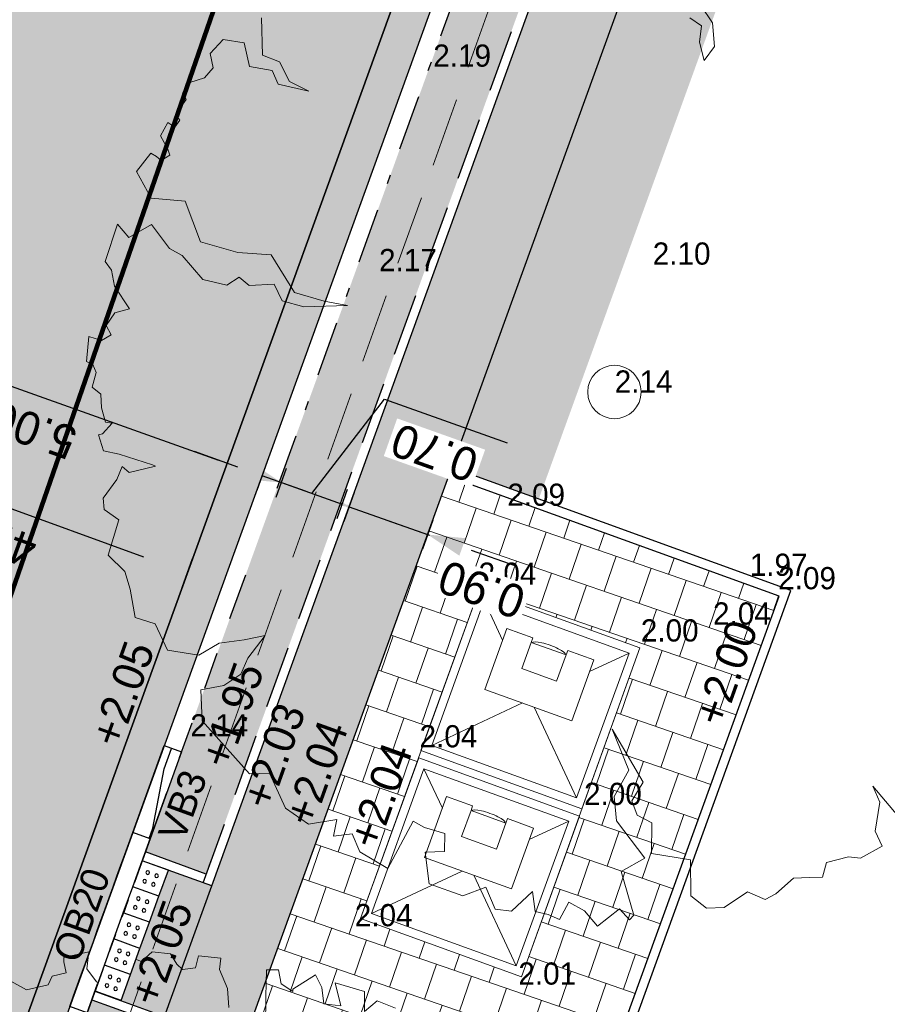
# Model space of a CAD drawing. Header units: metres. Extents: x 134157 to 138734, y 451157 to 455772.
# Tile 764 of 1056: x 136676.15 to 136685.53, y 454107.55 to 454118.19. Entities that reach past the tile are written whole.
import ezdxf

# ---------------------------------------------------------------- set-up
doc = ezdxf.new("R2010")
doc.units = ezdxf.units.M
doc.set_wipeout_variables(frame=1)
for name, pattern in [('CENTER__G5', [2.4, 1.5, -0.3, 0.3, -0.3]), ('DASHDOT__G2', [1.2, 0.6, -0.3, 0, -0.3]), ('GZ10X20__G1', [1.5, 0.5, -0.2, 0.2, -0.2, 0.2, -0.2]), ('HIDDEN__G5', [1.125, 0.75, -0.375])]:
    doc.linetypes.add(name, pattern=pattern)
doc.layers.add('-DR-alg-hulplijnen bochtstralen uitritconstructies', color=210, linetype='Continuous', plot=False)
doc.layers.add('-DR-alg-hulplijnen kantverharding asflast nieuwe fietsstraat', color=7, linetype='Continuous', true_color=0xff9429, plot=False)
for name, color, linetype, lineweight in [('-DR-bs-boom', 253, 'Continuous', 13), ('-DR-bs-inr-ondergrondse afvalcontainer jutfaseweg', 253, 'Continuous', 9), ('-DR-nw-rio-HWA 125', 170, 'HIDDEN__G5', 13), ('-DR-nw-vh-arc-tegels 300x300x45', 253, 'Continuous', 9)]:
    doc.layers.add(name, color=color, linetype=linetype, lineweight=lineweight)
for name, color, linetype in [('-DR-bs-rio-DWA Jutfaseweg', 253, 'Continuous'), ('-DR-bs-txt-hoogtemaat', 253, 'Continuous'), ('-DR-bs-vh-band', 253, 'Continuous'), ('-DR-nw-maatvoering', 3, 'Continuous'), ('-DR-nw-txt-hoogtemaat', 2, 'Continuous'), ('-DR-nw-vh-band 10x20 ob', 2, 'HIDDEN__G5'), ('-DR-nw-vh-band 15x25 ob', 2, 'CENTER__G5'), ('-DR-nw-vh-band 18-20x25 verloopband 20x20', 2, 'Continuous'), ('-DR-nw-vh-band 20x20 opsluitband', 2, 'GZ10X20__G1'), ('-DR-nw-vh-band 5-20x25', 2, 'DASHDOT__G2'), ('-DR-nw-vh-block doorsteek struinpad', 2, 'Continuous'), ('-DR-nw-vh-geleidelijntegels noppentegels 300x300x60', 250, 'Continuous'), ('-DR-nw-vh-kantverharding', 3, 'Continuous'), ('-DR-nw-vh-txt-kantopsluitingen', 2, 'Continuous')]:
    doc.layers.add(name, color=color, linetype=linetype)
doc.layers.add('-DR-nw-gr-arc-gras', color=7, linetype='Continuous', true_color=0xb5d5a4)
doc.layers.add('-DR-nw-vh-arc-asfalt fietsstraat rood', color=7, linetype='Continuous', lineweight=9, true_color=0xdfbfc7)
doc.layers.add('-DR-nw-vh-arc-sbs kf bruinrood rabat halfsteens', color=7, linetype='Continuous', lineweight=9, true_color=0xb88485)
doc.layers.add('-DR-nw-vh-arc-halfverharding stabilizer', color=7, linetype='Continuous', lineweight=9, true_color=0xe2e1c1, transparency=0.1)
doc.layers.add('-DR-nw-vh-kantverharding halfverharding stabilizer', color=7, linetype='Continuous', true_color=0xe2e1c1, transparency=0.1)
doc.styles.add('Drong', font='txt', dxfattribs={"height": 1.8})
doc.dimstyles.new('Drong', dxfattribs={"dimtxt": 1.8, "dimasz": 2.5, "dimexe": 0, "dimexo": 0, "dimgap": 0.9, "dimtad": 1, "dimzin": 0, "dimdsep": 46, "dimtxsty": 'Drong', "dimblk": 'dimblk-wit', "dimcen": 0, "dimse1": 1, "dimse2": 1, "dimclrd": 256, "dimclre": 1, "dimclrt": 7, "dimadec": 0, "dimazin": 0, "dimtfac": 1, "dimtmove": 0, "dimatfit": 3, "dimfxl": 1, "dimtolj": 1, "dimtzin": 0, "dimarcsym": 0})
pattern_1 = [(71, (0, 0), (-0.05887645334, 0.44332106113), [0.4, -0.4]), (161, (0, 0), (-0.13022726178, -0.37820743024), [])]
pattern_2 = [(115.335625, (136419.71802, 453326.2367), (-0.223681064, -0.105903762), [0.06, -0.187485]), (205.335625, (136419.71802, 453326.2367), (0.105903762, -0.223681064), [0.06, -0.187485])]

# ---------------------------------------------------------------- blocks, each defined once
blk = doc.blocks.new('Boom bestaand 1')
for points in [[(-0.32767, 0.37314), (-0.34045, 0.36075), (-0.33594, 0.34648), (-0.35264, 0.35371), (-0.3703, 0.33253), (-0.34911, 0.329), (-0.35688, 0.31559), (-0.371, 0.31982), (-0.38372, 0.31912), (-0.38019, 0.29511), (-0.37807, 0.29441), (-0.38866, 0.28735), (-0.40138, 0.29017), (-0.40561, 0.28029), (-0.38372, 0.2704), (-0.359, 0.25911)], [(-0.30108, 0.21886), (-0.28201, 0.22239), (-0.26082, 0.21533), (-0.25234, 0.20121), (-0.27, 0.20404), (-0.28342, 0.2118), (-0.29472, 0.20474)], [(-0.38796, 0.23581), (-0.4042, 0.24146), (-0.42257, 0.24146), (-0.43153, 0.24673), (-0.44156, 0.22919), (-0.43245, 0.22239), (-0.43599, 0.2111), (-0.44234, 0.20827), (-0.45302, 0.20668), (-0.46127, 0.19208), (-0.45718, 0.18003), (-0.46707, 0.17015), (-0.47272, 0.16521), (-0.44729, 0.14403), (-0.45647, 0.13556), (-0.4706, 0.13203), (-0.48402, 0.13979), (-0.48825, 0.1172), (-0.48472, 0.11579), (-0.47483, 0.11367), (-0.47695, 0.10096), (-0.4713, 0.09461), (-0.47483, 0.07484), (-0.4932, 0.06072)], [(-0.45442, -0.16494), (-0.42199, -0.17808), (-0.40997, -0.16578), (-0.38928, -0.16438), (-0.37362, -0.15125), (-0.39095, -0.17528), (-0.40521, -0.17528), (-0.41696, -0.19345), (-0.43932, -0.18926), (-0.45023, -0.20602), (-0.44296, -0.22251), (-0.42935, -0.2254), (-0.42398, -0.23663), (-0.42544, -0.25103), (-0.41885, -0.26128), (-0.41226, -0.2603), (-0.40664, -0.26958), (-0.40127, -0.2747), (-0.39663, -0.27348), (-0.39248, -0.28056), (-0.39931, -0.28471), (-0.39052, -0.29618), (-0.37636, -0.29472), (-0.37026, -0.2952), (-0.36903, -0.30472), (-0.37392, -0.30716), (-0.37905, -0.31107), (-0.36859, -0.33012), (-0.34021, -0.32739), (-0.32496, -0.29912), (-0.28399, -0.3012), (-0.26106, -0.27284), (-0.24633, -0.24501), (-0.20539, -0.23901), (-0.18684, -0.21664), (-0.17428, -0.19809), (-0.18956, -0.23628), (-0.20266, -0.25265), (-0.22013, -0.25319), (-0.22832, -0.27556), (-0.23923, -0.28102), (-0.23705, -0.29466), (-0.25069, -0.31321), (-0.27908, -0.32193), (-0.28984, -0.33037), (-0.31728, -0.33679), (-0.31455, -0.36121), (-0.33038, -0.36612), (-0.30255, -0.39067), (-0.29272, -0.38849), (-0.27798, -0.39177), (-0.25288, -0.3874), (-0.25483, -0.40156), (-0.24706, -0.41371), (-0.23727, -0.41303), (-0.23592, -0.4235), (-0.24402, -0.43295), (-0.22343, -0.44409), (-0.21836, -0.4397), (-0.21026, -0.44004), (-0.19911, -0.44881), (-0.18999, -0.44409), (-0.17784, -0.44848), (-0.16399, -0.4505), (-0.16061, -0.4451), (-0.15487, -0.45725), (-0.15555, -0.4613), (-0.14001, -0.46265), (-0.13123, -0.4505), (-0.10962, -0.42586), (-0.10726, -0.42384), (-0.11165, -0.44881), (-0.11942, -0.45253), (-0.1103, -0.46198), (-0.09918, -0.48068), (-0.08898, -0.48408), (-0.0747, -0.47525), (-0.04819, -0.49767), (-0.0278, -0.48952), (-0.0108, -0.49156), (0.01571, -0.49767), (0.02863, -0.48272), (0.05582, -0.48204), (0.07199, -0.45703), (0.06902, -0.43487), (0.07565, -0.41191), (0.07965, -0.39236), (0.09273, -0.41557), (0.10391, -0.42778), (0.10745, -0.44658), (0.10249, -0.468), (0.12989, -0.47849), (0.19328, -0.45751), (0.20009, -0.43996), (0.23631, -0.43922), (0.25865, -0.42532), (0.26522, -0.39911), (0.27842, -0.4081), (0.28322, -0.39131), (0.30181, -0.39131), (0.32641, -0.37332), (0.29521, -0.33375), (0.30481, -0.32656), (0.31744, -0.31125), (0.333, -0.31816), (0.32641, -0.33495), (0.35519, -0.34359), (0.3781, -0.31886), (0.37928, -0.29601), (0.40168, -0.29601), (0.40964, -0.28258), (0.40018, -0.25721), (0.4186, -0.26218), (0.42606, -0.25223), (0.43453, -0.24427), (0.42308, -0.22984), (0.43652, -0.2194), (0.45443, -0.21392), (0.44796, -0.18855), (0.4609, -0.18408), (0.45842, -0.1786), (0.41611, -0.17313), (0.41362, -0.14776), (0.37082, -0.15821), (0.34892, -0.15124), (0.3315, -0.12886), (0.29019, -0.12786), (0.34737, -0.12086), (0.35927, -0.13776), (0.37368, -0.13838), (0.38558, -0.12837), (0.41188, -0.14026), (0.43192, -0.10896), (0.46324, -0.12211), (0.47952, -0.11334), (0.48578, -0.09769), (0.48077, -0.07177), (0.49426, -0.05941), (0.49313, -0.04818), (0.48624, -0.0269), (0.49177, -0.01309), (0.49619, -0.00149), (0.48513, 0.00735), (0.48845, 0.02834), (0.49398, 0.03828), (0.49177, 0.06148), (0.47629, 0.06093), (0.45308, 0.07584), (0.4365, 0.07584), (0.47187, 0.08633)]]:
    blk.add_lwpolyline(points)
blk.add_circle((0, 0), 0.02513)
blk = doc.blocks.new('Ondergrondse container')
at = {"flags": 128}
blk.add_lwpolyline([(-0.925, 0), (0.925, 0), (0.925, 1.85), (-0.925, 1.85)], close=True, dxfattribs=at)
for points in [[(-0.833, 0.092), (0.832, 0.092), (0.832, 1.757), (-0.833, 1.757)], [(-0.2, 0.343), (0.2, 0.343), (0.2, 0.643), (-0.2, 0.643)]]:
    blk.add_lwpolyline(points, close=True)
for points in [[(-0.833, 1.757), (-0.067, 0.992)], [(0.832, 1.757), (0.068, 0.992)], [(-0.5, 0.425), (-0.833, 0.092)], [(-0.2, 0.343), (-0.2, 0.292)], [(0.2, 0.343), (0.2, 0.292)], [(0.5, 0.425), (0.832, 0.092)]]:
    blk.add_lwpolyline(points, dxfattribs=at)
blk.add_lwpolyline([(0.2, 0.292), (0.5, 0.292), (0.5, 0.992), (-0.5, 0.992), (-0.5, 0.292), (-0.2, 0.292)])
blk.add_ellipse((0, 0.343), major_axis=(0.19, 0.001), ratio=0.210386, start_param=3.124531, end_param=6.266137)
blk = doc.blocks.new('*U400')
blk.add_wipeout([(0, 0), (-0.14, 0.265), (0.125, 0.405), (0.265, 0.14)])
for points in [[(0.125, 0.405), (-0.14, 0.265)], [(0.265, 0.14), (0.125, 0.405)], [(0, 0), (-0.14, 0.265)], [(0.265, 0.14), (0, 0)]]:
    blk.add_lwpolyline(points)
at = {"color": 253}
for centre in [(-0.005, 0.224), (0.083, 0.27), (0.042, 0.135), (0.13, 0.182)]:
    blk.add_circle(centre, 0.02, dxfattribs=at)
blk.add_wipeout([(0.265, 0.14), (0.125, 0.405), (0.39, 0.546), (0.53, 0.28)])
for points in [[(0.39, 0.546), (0.125, 0.405)], [(0.53, 0.28), (0.39, 0.546)], [(0.265, 0.14), (0.125, 0.405)], [(0.53, 0.28), (0.265, 0.14)]]:
    blk.add_lwpolyline(points)
for centre in [(0.349, 0.41), (0.26, 0.364), (0.395, 0.322), (0.307, 0.275)]:
    blk.add_circle(centre, 0.02, dxfattribs=at)
blk.add_wipeout([(0.53, 0.28), (0.39, 0.546), (0.655, 0.686), (0.796, 0.421)])
for points in [[(0.655, 0.686), (0.39, 0.546)], [(0.796, 0.421), (0.655, 0.686)], [(0.53, 0.28), (0.39, 0.546)], [(0.796, 0.421), (0.53, 0.28)]]:
    blk.add_lwpolyline(points)
for centre in [(0.614, 0.551), (0.525, 0.504), (0.572, 0.416), (0.661, 0.462)]:
    blk.add_circle(centre, 0.02, dxfattribs=at)
blk.add_wipeout([(0.796, 0.421), (0.655, 0.686), (0.921, 0.826), (1.061, 0.561)])
for points in [[(0.921, 0.826), (0.655, 0.686)], [(1.061, 0.561), (0.921, 0.826)], [(0.796, 0.421), (0.655, 0.686)], [(1.061, 0.561), (0.796, 0.421)]]:
    blk.add_lwpolyline(points)
for centre in [(0.791, 0.644), (0.879, 0.691), (0.837, 0.556), (0.926, 0.603)]:
    blk.add_circle(centre, 0.02, dxfattribs=at)
blk.add_wipeout([(1.061, 0.561), (0.921, 0.826), (1.186, 0.966), (1.326, 0.701)])
for points in [[(1.186, 0.966), (0.921, 0.826)], [(1.326, 0.701), (1.186, 0.966)], [(1.061, 0.561), (0.921, 0.826)], [(1.326, 0.701), (1.061, 0.561)]]:
    blk.add_lwpolyline(points)
for centre in [(1.056, 0.784), (1.144, 0.831), (1.191, 0.743), (1.103, 0.696)]:
    blk.add_circle(centre, 0.02, dxfattribs=at)
blk = doc.blocks.new('Verloop 20x20 naar 5-20')
blk.add_lwpolyline([(0, 0), (0, 0.2), (1, 0.2), (1, 0)], close=True)
blk.add_lwpolyline([(0, 0.011), (0.12, 0.011), (0.765, 0.114), (1, 0.114)])
blk = doc.blocks.new('*U146')
blk.add_lwpolyline([(0, 0), (0, 0.2), (-1, 0.2), (-1, 0)], close=True)
blk.add_lwpolyline([(0, 0.011), (-0.12, 0.011), (-0.765, 0.114), (-1, 0.114)])
blk = doc.blocks.new('*U2278')
at = {"layer": '-DR-alg-hulplijnen bochtstralen uitritconstructies', "flags": 128}
blk.add_lwpolyline([(1.245, -1.005), (2.745, -1.012)], dxfattribs=at)
at = {"layer": '-DR-nw-vh-band 15x25 ob'}
for points in [[(1.149, -0.205), (1.146, -0.905), (0.996, -0.904)], [(2.996, -0.913), (2.846, -0.912), (2.849, -0.212)]]:
    blk.add_lwpolyline(points, dxfattribs=at)
at = {"layer": '-DR-nw-vh-band 20x20 opsluitband', "flags": 128}
blk.add_lwpolyline([(2.999, -0.213), (0.999, -0.204)], dxfattribs=at)
at = {"layer": '-DR-nw-vh-kantverharding'}
blk.add_lwpolyline([(1, -0.004, 0.000276), (3, -0.013)], format="xyb", dxfattribs=at)
for points in [[(1.249, -0.205), (1.245, -1.005)], [(2.745, -1.012), (2.749, -0.212)]]:
    blk.add_lwpolyline(points, dxfattribs=at)
at = {"layer": '-DR-nw-vh-band 18-20x25 verloopband 20x20', "rotation": 359.7710829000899}
for name, p in [('*U146', (0.999, -0.204)), ('Verloop 20x20 naar 5-20', (2.999, -0.213))]:
    blk.add_blockref(name, p, dxfattribs=at)
blk = doc.blocks.new('dimblk-wit')
at = {"color": 7}
blk.add_line((0, -0.3333), (0, 0.3333), dxfattribs=at)
blk.add_solid([(0, 0), (-0.8, 0.2), (-0.8, -0.2)], dxfattribs=at)
blk = doc.blocks.new('*D694')
at = {"layer": '-DR-nw-maatvoering', "lineweight": -2, "transparency": 16777216}
blk.add_line((136672.018, 454112.35), (136685.047, 454148.575), dxfattribs=at)
at = {"layer": 'Defpoints', "color": 0, "transparency": 16777216}
for p in [(136685.216, 454149.045), (136685.216, 454149.045), (136671.849, 454111.88)]:
    blk.add_point(p, dxfattribs=at)
at = {"layer": '-DR-nw-maatvoering', "lineweight": -2, "transparency": 16777216, "xscale": 0.5, "yscale": 0.5, "zscale": 0.5}
for p, rotation in [((136685.216, 454149.045), 70.21814249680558), ((136671.849, 454111.88), 250.2181424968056)]:
    blk.add_blockref('dimblk-wit', p, dxfattribs=dict(at, rotation=rotation))
at = {"layer": '-DR-nw-maatvoering', "color": 7, "transparency": 16777216, "insert": (136678.19, 454130.585), "char_height": 0.36, "attachment_point": 5, "rotation": 70.2181, "style": 'Drong'}
blk.add_mtext('\\A1;39.50', dxfattribs=at)
blk = doc.blocks.new('*D731')
at = {"layer": '-DR-nw-maatvoering', "lineweight": -2, "transparency": 16777216}
blk.add_line((136678.299, 454113.427), (136674.53, 454114.767), dxfattribs=at)
at = {"layer": 'Defpoints', "color": 0, "transparency": 16777216}
for p in [(136674.059, 454114.935), (136674.059, 454114.935), (136678.77, 454113.26)]:
    blk.add_point(p, dxfattribs=at)
at = {"layer": '-DR-nw-maatvoering', "lineweight": -2, "transparency": 16777216, "xscale": 0.5, "yscale": 0.5, "zscale": 0.5}
for p, rotation in [((136674.059, 454114.935), 160.4268500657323), ((136678.77, 454113.26), 340.4268500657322)]:
    blk.add_blockref('dimblk-wit', p, dxfattribs=dict(at, rotation=rotation))
at = {"layer": '-DR-nw-maatvoering', "color": 7, "transparency": 16777216, "insert": (136676.293, 454113.755), "char_height": 0.36, "attachment_point": 5, "rotation": 160.4269, "style": 'Drong'}
blk.add_mtext('\\A1;5.00', dxfattribs=at)
blk = doc.blocks.new('*D735')
at = {"layer": '-DR-nw-maatvoering', "lineweight": -2, "transparency": 16777216}
blk.add_line((136677.49, 454112.381), (136674.482, 454113.472), dxfattribs=at)
at = {"layer": 'Defpoints', "color": 0, "transparency": 16777216}
for p in [(136674.012, 454113.643), (136674.012, 454113.643), (136677.96, 454112.21)]:
    blk.add_point(p, dxfattribs=at)
at = {"layer": '-DR-nw-maatvoering', "lineweight": -2, "transparency": 16777216, "xscale": 0.5, "yscale": 0.5, "zscale": 0.5}
for p, rotation in [((136674.012, 454113.643), 160.0567307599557), ((136677.96, 454112.21), 340.0567307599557)]:
    blk.add_blockref('dimblk-wit', p, dxfattribs=dict(at, rotation=rotation))
at = {"layer": '-DR-nw-maatvoering', "color": 7, "transparency": 16777216, "insert": (136675.862, 454112.585), "char_height": 0.36, "attachment_point": 5, "rotation": 160.0567, "style": 'Drong'}
blk.add_mtext('\\A1;4.20', dxfattribs=at)
blk = doc.blocks.new('*D733')
at = {"layer": '-DR-nw-maatvoering', "lineweight": -2, "transparency": 16777216}
for p, q in [((136679.305, 454113.07), (136680.09, 454114.089)), ((136680.09, 454114.089), (136681.418, 454113.617)), ((136678.506, 454113.354), (136678.035, 454113.521)), ((136678.977, 454113.186), (136679.633, 454112.953)), ((136678.977, 454113.186), (136679.633, 454112.953)), ((136680.105, 454112.785), (136680.576, 454112.618))]:
    blk.add_line(p, q, dxfattribs=at)
at = {"layer": 'Defpoints', "color": 0, "transparency": 16777216}
for p in [(136679.686, 454113.101), (136679.633, 454112.953), (136678.824, 454112.754)]:
    blk.add_point(p, dxfattribs=at)
at = {"layer": '-DR-nw-maatvoering', "lineweight": -2, "transparency": 16777216, "xscale": 0.5, "yscale": 0.5, "zscale": 0.5, "rotation": 340.4268500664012}
blk.add_blockref('dimblk-wit', (136678.977, 454113.186), dxfattribs=at)
at = {"layer": '-DR-nw-maatvoering', "color": 7, "transparency": 16777216, "insert": (136680.632, 454113.51), "char_height": 0.36, "attachment_point": 5, "rotation": 160.4269, "style": 'Drong', "bg_fill": 3, "box_fill_scale": 1.1, "bg_fill_color": 256, "bg_fill_true_color": 13158600, "bg_fill_transparency": 0}
blk.add_mtext('\\A1;0.70', dxfattribs=at)
at = {"layer": '-DR-nw-maatvoering', "lineweight": -2, "transparency": 16777216, "xscale": 0.5, "yscale": 0.5, "zscale": 0.5, "rotation": 160.4268500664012}
blk.add_blockref('dimblk-wit', (136679.633, 454112.953), dxfattribs=at)
blk = doc.blocks.new('*D734')
at = {"layer": '-DR-nw-maatvoering', "lineweight": -2, "transparency": 16777216}
for p, q in [((136679.238, 454113.094), (136678.767, 454113.261)), ((136679.709, 454112.926), (136680.557, 454112.625)), ((136681.028, 454112.457), (136681.5, 454112.289))]:
    blk.add_line(p, q, dxfattribs=at)
at = {"layer": 'Defpoints', "color": 0, "transparency": 16777216}
for p in [(136679.765, 454113.083), (136680.613, 454112.781), (136680.557, 454112.625)]:
    blk.add_point(p, dxfattribs=at)
at = {"layer": '-DR-nw-maatvoering', "lineweight": -2, "transparency": 16777216, "xscale": 0.5, "yscale": 0.5, "zscale": 0.5, "rotation": 340.4268500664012}
blk.add_blockref('dimblk-wit', (136679.709, 454112.926), dxfattribs=at)
at = {"layer": '-DR-nw-maatvoering', "color": 7, "transparency": 16777216, "insert": (136681.142, 454112.031), "char_height": 0.36, "attachment_point": 5, "rotation": 160.4269, "style": 'Drong', "bg_fill": 3, "box_fill_scale": 1.1, "bg_fill_color": 256, "bg_fill_true_color": 13158600, "bg_fill_transparency": 0}
blk.add_mtext('\\A1;0.90', dxfattribs=at)
at = {"layer": '-DR-nw-maatvoering', "lineweight": -2, "transparency": 16777216, "xscale": 0.5, "yscale": 0.5, "zscale": 0.5, "rotation": 160.4268500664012}
blk.add_blockref('dimblk-wit', (136680.557, 454112.625), dxfattribs=at)

msp = doc.modelspace()

# ---------------------------------------------------------------- hatches: boundary and pattern name
at = {"layer": '-DR-nw-gr-arc-gras', "transparency": 33554687}
h = msp.add_hatch(dxfattribs=at)
h.set_pattern_fill('AGR-BOLLEN', color=256, scale=0.1, pattern_type=2)
h.set_pattern_definition(pattern_2)
edge = h.paths.add_edge_path()
edge.add_arc((-7000776.81, 3043164.568), 7592527.997, 340.0567505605, 340.0572256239)
edge.add_line((136455.782, 453494.254), (136455.124, 453494.493))
edge.add_arc((380495.222, 364992.548), 259592.304, 160.06665688, 160.08044536)
edge.add_line((136433.832, 453435.762), (136433.813, 453435.768))
edge.add_line((136433.813, 453435.768), (136432.179, 453431.255))
edge.add_line((136432.179, 453431.255), (136432.198, 453431.248))
edge.add_line((136432.198, 453431.248), (136431.678, 453429.87))
edge.add_line((136431.678, 453429.87), (136432.336, 453429.631))
edge.add_line((136432.336, 453429.631), (136434.309, 453435.077))
h = msp.add_hatch(dxfattribs=at)
h.set_pattern_fill('AGR-BOLLEN', color=256, scale=0.1, pattern_type=2)
h.set_pattern_definition(pattern_2)
edge = h.paths.add_edge_path()
edge.add_line((136644.275, 454017.422), (136643.935, 454016.481))
edge.add_line((136643.935, 454016.481), (136643.884, 454016.34))
edge.add_line((136643.884, 454016.34), (136644.542, 454016.102))
edge.add_arc((1711333.983, -116117.427), 1674723.582, 160.095672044, 160.096657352, ccw=False)
edge.add_line((136654.347, 454043.181), (136653.689, 454043.42))
edge.add_line((136653.689, 454043.42), (136653.638, 454043.279))
edge.add_line((136653.638, 454043.279), (136653.298, 454042.339))
edge.add_line((136653.298, 454042.339), (136644.275, 454017.422))
h = msp.add_hatch(dxfattribs=at)
h.set_pattern_fill('AGR-BOLLEN', color=256, scale=0.1, pattern_type=2)
h.set_pattern_definition(pattern_2)
h.paths.add_polyline_path([(136680.818, 454113.348), (136681.758, 454113.007), (136695.622, 454151.233), (136697.851, 454150.419), (136700.802, 454158.769), (136698.596, 454159.463), (136702.322, 454169.798, 0.003577), (136716.268, 454208.79, 0.003577), (136718.606, 454208.004, 0.003577), (136721.149, 454215.352, 0.003577), (136718.842, 454216.184, 0.003577), (136723.847, 454230.598), (136722.902, 454230.924, -0.003577), (136701.382, 454170.139)])
h = msp.add_hatch(dxfattribs=at)
h.set_pattern_fill('AGR-BOLLEN', color=256, scale=0.1, pattern_type=2)
h.set_pattern_definition(pattern_2)
h.paths.add_polyline_path([(136693.757, 454152.018), (136693.099, 454152.257), (136693.048, 454152.116), (136692.708, 454151.176), (136678.93, 454113.128), (136677.506, 454109.193), (136678.164, 454108.955)])
h = msp.add_hatch(dxfattribs=at)
h.set_pattern_fill('AGR-BOLLEN', color=256, scale=0.1, pattern_type=2)
h.set_pattern_definition(pattern_2)
h.paths.add_polyline_path([(136677.585, 454107.356), (136676.927, 454107.595), (136676.036, 454105.136), (136654.66, 454046.1), (136654.319, 454045.159), (136654.268, 454045.018), (136654.926, 454044.78)])
at = {"layer": '-DR-nw-vh-arc-asfalt fietsstraat rood', "transparency": 33554687}
h = msp.add_hatch(color=256, dxfattribs=at)
h.dxf.hatch_style = 1
edge = h.paths.add_edge_path()
edge.add_line((136621.119, 453955.235), (136699.22, 454170.922))
edge.add_arc((132463.741, 455704.591), 4504.6, 340.09465, 342.475503)
edge.add_line((136759.275, 454348.195), (136783.316, 454424.331))
edge.add_line((136783.316, 454424.331), (136779.311, 454425.596))
edge.add_line((136779.311, 454425.596), (136755.27, 454349.46))
edge.add_arc((132463.741, 455704.591), 4500.4, 340.09465, 342.475503, ccw=False)
edge.add_line((136695.271, 454172.352), (136617.17, 453956.665))
edge.add_line((136617.17, 453956.665), (136621.119, 453955.235))
at = {"layer": '-DR-nw-vh-arc-halfverharding stabilizer'}
h = msp.add_hatch(dxfattribs=at)
h.set_pattern_fill('GRAVEL', color=256, scale=0.03)
h.set_pattern_definition([(228.0127875, (0.54864, 0.762), (-6.096000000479, -6.8579999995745), [0.102516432, -10.1491450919]), (184.969741, (0.48006, 0.6858), (9.1439999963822, 0.7620000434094), [0.175921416, -17.416214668]), (132.5104471, (0.3048, 0.67056), (7.6200000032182, -8.381999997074), [0.124044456, -12.2804168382]), (267.273689, (0.00762, 0.48006), (0.762000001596, 15.23999999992), [0.160201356, -15.8599312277]), (292.83365418, (0, 0.32004), (-3.810000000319, 9.1439999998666), [0.15709011, -15.5519423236]), (357.273689, (0.06096, 0.17526), (-15.23999999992, 0.762000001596), [0.160201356, -15.8599312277]), (37.69424047, (0.22098, 0.16764), (-9.9059999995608, -7.6200000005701), [0.211858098, -20.9739345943]), (72.25532837, (0.38862, 0.29718), (5.3340000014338, 16.7639999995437), [0.200015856, -19.8015769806]), (121.42956562, (0.44958, 0.48768), (-6.096000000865, 9.9059999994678), [0.1607439, -15.9136637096]), (175.2363583, (0.36576, 0.62484), (8.38199999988, -0.762000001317), [0.183513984, -8.992181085]), (222.3974378, (0.18288, 0.64008), (-9.1439999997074, -8.3820000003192), [0.237323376, -23.4950317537]), (138.81407483, (0.762, 0.47244), (-5.33399999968, 4.572000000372), [0.081001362, -8.0191697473]), (171.4692344, (0.70104, 0.52578), (9.906000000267, -1.5239999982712), [0.154104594, -15.2563916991]), (225, (0.54864, 0.54864), (-1e-16, -0.762), [0.107762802, -0.9698679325]), (203.19859051, (0.4953, 0.64008), (3.810000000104, 1.523999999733), [0.058032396, -5.7451867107]), (291.80140949, (0.44196, 0.61722), (-0.76200000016, 2.285999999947), [0.082069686, -4.021425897]), (30.96375653, (0.47244, 0.54102), (2.286000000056, 1.523999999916), [0.133295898, -4.3098894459]), (161.56505118, (0.58674, 0.6096), (1.52400000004, -0.76199999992), [0.096386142, -2.313269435]), (16.389540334, (0, 0.61722), (7.62, 2.286), [0.1350264, -13.3676480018]), (70.34617594, (0.12954, 0.65532), (-3.048000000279, -8.381999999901), [0.113279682, -11.2146647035]), (293.19859051, (0.58674, 0.762), (-1.523999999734, 3.810000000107), [0.11606403, -5.6871550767]), (343.61045967, (0.63246, 0.65532), (-7.6200000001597, 2.285999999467), [0.1350264, -13.3676480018]), (339.44395478, (0, 0.14478), (-3.81, 1.524), [0.13021056, -6.3803202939]), (294.7751406, (0.12192, 0.09906), (-3.810000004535, 8.381999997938), [0.109101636, -10.8010780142]), (66.80140949, (0.59436, 0), (1.52399999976, 3.810000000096), [0.11606403, -5.6871550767]), (17.35402464, (0.64008, 0.10668), (-9.905999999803, -3.0480000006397), [0.127734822, -12.645712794]), (69.44395478, (0.22098, 0), (-1.524000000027, -3.80999999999), [0.06510528, -6.4454255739]), (101.309932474, (0.54864, 0), (-0.762, 3.048), [0.03885438, -3.8465984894]), (165.96375653, (0.54102, 0.0381), (2.286, -0.762), [0.15709011, -2.9847163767]), (186.00900596, (0.38862, 0.0762), (7.6199999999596, 0.7620000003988), [0.1455801, -14.412409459]), (303.69006753, (0.47244, 0.47244), (-0.76200000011, 1.52399999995), [0.109897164, -2.6375329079]), (353.15722659, (0.5334, 0.381), (12.9540000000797, -1.5239999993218), [0.191867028, -18.9948027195]), (60.9453959, (0.7239, 0.35814), (-3.048000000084, -5.333999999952), [0.078452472, -7.7668176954]), (90, (0.762, 0.4267), (-0.762, 0.762), [0.04572, -0.71628]), (120.25643716, (0.37338, 0.09906), (3.047999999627, -5.334000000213), [0.105860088, -10.480182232]), (48.0127875, (0.32004, 0.1905), (6.0960000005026, 6.857999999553), [0.205032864, -10.0466286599]), (0, (0.4572, 0.3429), (0.762, 0.762), [0.19812, -0.56388]), (325.3048465, (0.65532, 0.3429), (7.6200000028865, -5.3339999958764), [0.120482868, -11.9277950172]), (254.0546041, (0.75438, 0.27432), (-0.761999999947, -3.048000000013), [0.110948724, -5.4364950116]), (207.64597536, (0.7239, 0.16764), (-14.478000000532, -7.6199999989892), [0.18064353, -17.8837393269]), (175.42607874, (0.56388, 0.08382), (-9.9059999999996, 0.7619999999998), [0.191108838, -18.9197539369])])
h.paths.add_polyline_path([(136693.5, 454148.37), (136696.361, 454156.272), (136695.515, 454156.578), (136694.396, 454153.489), (136693.644, 454153.761), (136693.133, 454152.351), (136693.744, 454152.129), (136693.885, 454152.078), (136692.653, 454148.676), (136678.224, 454108.827), (136677.754, 454108.997), (136677.243, 454107.587), (136677.713, 454107.416), (136678.559, 454107.11)])
at = {"layer": '-DR-nw-vh-arc-sbs kf bruinrood rabat halfsteens', "transparency": 33554687}
h = msp.add_hatch(color=256, dxfattribs=at)
h.dxf.hatch_style = 1
edge = h.paths.add_edge_path()
edge.add_line((136722.298, 454234.993), (136722.298, 454234.993))
edge.add_line((136722.298, 454234.993), (136721.92, 454235.124))
edge.add_arc((132463.741, 455704.591), 4504.6, 340.640099, 340.960819, ccw=False)
edge.add_arc((132463.741, 455704.591), 4504.6, 340.09465, 340.640099, ccw=False)
edge.add_line((136699.22, 454170.922), (136692.399, 454152.085))
edge.add_line((136692.399, 454152.085), (136678.366, 454113.332))
edge.add_line((136678.366, 454113.332), (136678.742, 454113.196))
edge.add_line((136678.742, 454113.196), (136692.52, 454151.244))
edge.add_line((136692.52, 454151.244), (136699.596, 454170.786))
edge.add_arc((132463.741, 455704.591), 4505, 340.09465, 340.640058)
edge.add_arc((132463.741, 455704.591), 4505, 340.640058, 340.960808)
h = msp.add_hatch(color=256, dxfattribs=at)
h.dxf.hatch_style = 1
h.paths.add_polyline_path([(136655.852, 454049.979), (136655.475, 454050.115), (136678.366, 454113.332), (136678.742, 454113.196), (136677.352, 454109.355), (136677.284, 454109.167), (136677.182, 454108.885), (136677.079, 454108.603), (136676.977, 454108.321), (136676.875, 454108.039), (136676.773, 454107.757), (136676.705, 454107.569)])
at = {"layer": '-DR-nw-vh-arc-tegels 300x300x45'}
h = msp.add_hatch(dxfattribs=at)
h.set_pattern_fill('AVH-TEGEL_200X200_HALFST', color=256, scale=2, angle=71, pattern_type=2)
h.set_pattern_definition(pattern_1)
edge = h.paths.add_edge_path()
edge.add_line((136680.56, 454147.82), (136678.485, 454142.053))
edge.add_line((136678.485, 454142.053), (136676.541, 454136.681))
edge.add_line((136676.541, 454136.681), (136672.7, 454126.061))
edge.add_line((136672.7, 454126.061), (136667.898, 454112.79))
edge.add_line((136667.898, 454112.79), (136666.472, 454112))
edge.add_line((136666.472, 454112), (136666.066, 454112.083))
edge.add_line((136666.066, 454112.083), (136665.502, 454109.335))
edge.add_line((136665.502, 454109.335), (136665.164, 454107.683))
edge.add_line((136665.164, 454107.683), (136671.251, 454109.544))
edge.add_line((136671.251, 454109.544), (136671.32, 454109.732))
edge.add_line((136671.32, 454109.732), (136671.83, 454111.142))
edge.add_line((136671.83, 454111.142), (136671.898, 454111.33))
edge.add_line((136671.898, 454111.33), (136672.18, 454111.228))
edge.add_line((136672.18, 454111.228), (136672.283, 454111.51))
edge.add_line((136672.283, 454111.51), (136670.496, 454112.157))
edge.add_line((136670.496, 454112.157), (136684.081, 454149.673))
edge.add_line((136684.081, 454149.673), (136685.867, 454149.026))
edge.add_line((136685.867, 454149.026), (136685.969, 454149.308))
edge.add_line((136685.969, 454149.308), (136686.251, 454149.206))
edge.add_line((136686.251, 454149.206), (136687.988, 454154.002))
edge.add_line((136687.988, 454154.002), (136687.424, 454154.206))
edge.add_line((136687.424, 454154.206), (136687.492, 454154.394))
edge.add_line((136687.492, 454154.394), (136688.002, 454155.804))
edge.add_line((136688.002, 454155.804), (136688.071, 454155.992))
edge.add_line((136688.071, 454155.992), (136688.353, 454155.89))
edge.add_line((136688.353, 454155.89), (136688.455, 454156.172))
edge.add_line((136688.455, 454156.172), (136686.668, 454156.819))
edge.add_line((136686.668, 454156.819), (136692.638, 454173.305))
edge.add_arc((132463.741, 455704.591), 4497.6, 340.09465, 340.449632)
edge.add_line((136702.044, 454199.535), (136702.044, 454199.535))
edge.add_line((136702.044, 454199.535), (136703.26, 454202.953))
edge.add_line((136703.26, 454202.953), (136700.22, 454204.998))
edge.add_line((136700.22, 454204.998), (136699.254, 454202.874))
edge.add_line((136699.254, 454202.874), (136699.39, 454202.812))
edge.add_line((136699.39, 454202.812), (136697.324, 454198.049))
edge.add_line((136697.324, 454198.049), (136698.308, 454197.611))
edge.add_line((136698.308, 454197.611), (136693.97, 454184.5))
edge.add_line((136693.97, 454184.5), (136693.876, 454184.532))
edge.add_line((136693.876, 454184.532), (136691.836, 454178.533))
edge.add_line((136691.836, 454178.533), (136691.741, 454178.565))
edge.add_line((136691.741, 454178.565), (136690.402, 454175.106))
edge.add_line((136690.402, 454175.106), (136690.542, 454175.053))
edge.add_line((136690.542, 454175.053), (136689.263, 454171.633))
edge.add_line((136689.263, 454171.633), (136689.17, 454171.668))
edge.add_line((136689.17, 454171.668), (136687.942, 454168.452))
edge.add_line((136687.942, 454168.452), (136688.074, 454168.404))
edge.add_line((136688.074, 454168.404), (136684.438, 454158.386))
edge.add_line((136684.438, 454158.386), (136680.56, 454147.82))
h = msp.add_hatch(dxfattribs=at)
h.set_pattern_fill('AVH-TEGEL_200X200_HALFST', color=256, scale=2, angle=71, pattern_type=2)
h.set_pattern_definition(pattern_1)
h.paths.add_polyline_path([(136679.831, 454108.473), (136681.113, 454112.028), (136682.853, 454111.399), (136681.571, 454107.843)], flags=16)
h.paths.add_polyline_path([(136680.212, 454107.229), (136681.778, 454106.662), (136681.211, 454105.097), (136679.645, 454105.664)], flags=16)
h.paths.add_polyline_path([(136680.784, 454113.254), (136677.379, 454103.851), (136678.797, 454103.338), (136679.365, 454104.905), (136680.931, 454104.339), (136680.363, 454102.771), (136680.952, 454102.557), (136684.357, 454111.96)])

# ---------------------------------------------------------------- linework, layer by layer
at = {"layer": '-DR-alg-hulplijnen kantverharding asflast nieuwe fietsstraat'}
msp.add_lwpolyline([(136795.319, 454446.893, -0.11334), (136791.441, 454440.346), (136791.377, 454440.278, 0.112567), (136788.005, 454434.524), (136786.047, 454428.323, -0.080612), (136785.326, 454426.893), (136784.418, 454425.641, 0.080611), (136783.698, 454424.211), (136783.316, 454424.331), (136759.275, 454348.195, -0.010389), (136699.22, 454170.922), (136621.119, 453955.235), (136621.495, 453955.098, 0.016644), (136620.467, 453951.934), (136618.89, 453946.466, -0.016644)], format="xyb", dxfattribs=at)
at = {"layer": '-DR-bs-rio-DWA Jutfaseweg', "const_width": 0.05, "flags": 128}
msp.add_lwpolyline([(136673.297, 454104.024), (136691.302, 454155.97)], dxfattribs=at)
at = {"layer": '-DR-bs-vh-band'}
for points in [[(136677.345, 454103.757), (136681.012, 454102.429), (136684.485, 454112.02), (136680.818, 454113.348)], [(136677.379, 454103.851), (136680.952, 454102.557), (136684.357, 454111.96), (136680.784, 454113.254)]]:
    msp.add_lwpolyline(points, dxfattribs=at)
at = {"layer": '-DR-nw-vh-arc-tegels 300x300x45', "flags": 128}
msp.add_lwpolyline([(136679.831, 454108.473), (136681.571, 454107.843), (136682.853, 454111.399), (136681.113, 454112.028)], close=True, dxfattribs=at)
at = {"layer": '-DR-nw-vh-band 10x20 ob', "ltscale": 0.9}
msp.add_lwpolyline([(136678.13, 454108.861), (136693.791, 454152.112)], dxfattribs=at)
at = {"layer": '-DR-nw-vh-band 20x20 opsluitband', "ltscale": 2}
msp.add_lwpolyline([(136676.377, 454106.076), (136678.59, 454112.188)], dxfattribs=at)
at = {"layer": '-DR-nw-vh-band 5-20x25'}
msp.add_lwpolyline([(136678.93, 454113.128), (136692.708, 454151.176)], dxfattribs=at)
at = {"layer": '-DR-nw-vh-kantverharding'}
for points in [[(136783.894, 454424.731, 0.447201), (136784.201, 454424.052), (136785.509, 454423.638, -0.414203), (136785.705, 454423.262), (136774.127, 454386.597, -0.414214), (136773.751, 454386.401), (136772.416, 454386.822, 0.414214), (136771.789, 454386.496), (136771.216, 454384.684, 0.414214), (136771.543, 454384.057), (136772.878, 454383.635, -0.414214), (136773.073, 454383.259), (136764.808, 454357.083, -0.414214), (136764.431, 454356.887), (136763.096, 454357.309, 0.414214), (136762.469, 454356.983), (136759.656, 454348.075, -0.010389), (136699.596, 454170.786), (136621.495, 453955.098, 0.016644), (136620.467, 453951.934), (136618.89, 453946.466, -0.016644)], [(136621.495, 453955.098), (136621.119, 453955.235), (136699.22, 454170.922, 0.010389), (136759.275, 454348.195), (136783.316, 454424.331)]]:
    msp.add_lwpolyline(points, format="xyb", dxfattribs=at)
msp.add_lwpolyline([(136678.224, 454108.827), (136693.885, 454152.078)], dxfattribs=at)
at = {"layer": '-DR-nw-vh-kantverharding halfverharding stabilizer'}
msp.add_lwpolyline([(136680.818, 454113.348), (136701.382, 454170.139, 0.003577), (136722.902, 454230.924)], format="xyb", dxfattribs=at)

# ---------------------------------------------------------------- block references
at = {"layer": '-DR-bs-boom', "rotation": 293.3958673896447}
for p, xscale, yscale in [((136682.577, 454114.166), 11.5, 11.5), ((136677.66, 454102.117), 12, 12)]:
    msp.add_blockref('Boom bestaand 1', p, dxfattribs=dict(at, xscale=xscale, yscale=yscale))
at = {"layer": '-DR-bs-inr-ondergrondse afvalcontainer jutfaseweg', "rotation": 160.0946501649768}
for p in [(136681.983, 454111.714), (136681.331, 454109.897)]:
    msp.add_blockref('Ondergrondse container', p, dxfattribs=at)

# ---------------------------------------------------------------- texts
at = {"layer": '-DR-bs-txt-hoogtemaat', "color": 253, "char_height": 0.24, "attachment_point": 7, "style": 'Drong'}
for s, insert in [('2.19', (136680.618, 454117.679, 2.187)), ('2.10', (136682.991, 454115.539, 2.102)), ('2.17', (136680.032, 454115.472, 2.173)), ('2.14', (136682.58, 454114.159, 2.144)), ('2.09', (136681.418, 454112.932, 2.086)), ('1.97', (136684.04, 454112.175, 1.971)), ('2.04', (136681.108, 454112.078, 2.041)), ('2.09', (136684.347, 454112.03, 2.087)), ('2.04', (136683.643, 454111.648, 2.041)), ('2.00', (136682.862, 454111.465, 2.004)), ('2.14', (136677.992, 454110.442, 2.138)), ('2.04', (136680.47, 454110.321, 2.037)), ('2.00', (136682.248, 454109.698, 2)), ('2.04', (136679.77, 454108.387, 2.039)), ('2.01', (136681.538, 454107.756, 2.007))]:
    msp.add_mtext(s, dxfattribs=dict(at, insert=insert))
at = {"layer": '-DR-nw-txt-hoogtemaat', "style": 'Drong'}
for s, p in [('+2.00', (136683.747, 454110.532, -2.11)), ('+2.05', (136677.224, 454110.306)), ('+1.95', (136678.407, 454110.077)), ('+2.03', (136678.856, 454109.634)), ('+2.04', (136679.316, 454109.449)), ('+2.04', (136680.012, 454109.206))]:
    msp.add_text(s, height=0.34, rotation=70.3356, dxfattribs=at).set_placement(p)
at = {"layer": '-DR-nw-vh-txt-kantopsluitingen', "style": 'Drong'}
msp.add_text('VB3', height=0.3, rotation=70, dxfattribs=at).set_placement((136677.919, 454109.29))

# ---------------------------------------------------------------- dimensions: what is measured, and where the dimension line sits
at = {"layer": '-DR-nw-maatvoering'}
for p1, p2, override, picture, middle in [((136671.849, 454111.88), (136685.216, 454149.045), {"dimrnd": 0.05, "dimtfill": 0}, '*D694', (136678.19, 454130.585)), ((136678.77, 454113.26), (136674.059, 454114.935), {"dimtfill": 0}, '*D731', (136676.293, 454113.755)), ((136677.96, 454112.21), (136674.012, 454113.643), {"dimtfill": 0}, '*D735', (136675.862, 454112.585))]:
    dim = msp.add_aligned_dim(p1=p1, p2=p2, distance=0, dimstyle='Drong', override=override, dxfattribs=at)
    dim.commit()
    dim.dimension.update_dxf_attribs({"geometry": picture, "text_midpoint": middle})

# ---------------------------------------------------------------- next in the draw order: block references
at = {"layer": '-DR-nw-vh-geleidelijntegels noppentegels 300x300x60', "xscale": -1, "rotation": 97.95778923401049}
msp.add_blockref('*U400', (136677.754, 454108.997), dxfattribs=at)

# ---------------------------------------------------------------- next in the draw order: linework, layer by layer
at = {"layer": '-DR-nw-rio-HWA 125', "flags": 128}
msp.add_lwpolyline([(136676.451, 454104.964), (136686.753, 454133.793)], dxfattribs=at)
at = {"layer": '-DR-nw-vh-kantverharding halfverharding stabilizer'}
msp.add_lwpolyline([(136677.345, 454103.757), (136680.818, 454113.348)], dxfattribs=at)

# ---------------------------------------------------------------- next in the draw order: block references
at = {"layer": '-DR-nw-vh-block doorsteek struinpad', "rotation": 70.33562535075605}
msp.add_blockref('*U2278', (136676.347, 454106.582), dxfattribs=at)

# ---------------------------------------------------------------- next in the draw order: texts
at = {"layer": '-DR-nw-txt-hoogtemaat', "style": 'Drong'}
msp.add_text('+2.05', height=0.34, rotation=70.3356, dxfattribs=at).set_placement((136677.639, 454107.505))
at = {"layer": '-DR-nw-vh-txt-kantopsluitingen', "style": 'Drong'}
msp.add_text('OB20', height=0.3, rotation=70.1673, dxfattribs=at).set_placement((136676.783, 454107.979))

# ---------------------------------------------------------------- next in the draw order: dimensions: what is measured, and where the dimension line sits
at = {"layer": '-DR-nw-maatvoering'}
dim = msp.add_linear_dim(base=(136679.633, 454112.953), p1=(136678.824, 454112.754), p2=(136679.686, 454113.101), angle=340.4269, dimstyle='Drong', override={"dimtfill": 1}, dxfattribs=at)
dim.commit()
dim.dimension.update_dxf_attribs({"geometry": '*D733', "text_midpoint": (136680.259, 454114.029), "dimtype": 160})

# ---------------------------------------------------------------- next in the draw order: dimensions: what is measured, and where the dimension line sits
dim = msp.add_linear_dim(base=(136680.557, 454112.625), p1=(136679.765, 454113.083), p2=(136680.613, 454112.781), angle=340.4269, dimstyle='Drong', override={"dimtfill": 1}, dxfattribs=at)
dim.commit()
dim.dimension.update_dxf_attribs({"geometry": '*D734', "text_midpoint": (136681.264, 454112.373), "dimtype": 160})

# ---------------------------------------------------------------- next in the draw order: linework, layer by layer
at = {"layer": '-DR-alg-hulplijnen kantverharding asflast nieuwe fietsstraat'}
msp.add_lwpolyline([(136795.319, 454446.893, -0.11334), (136791.441, 454440.346), (136791.377, 454440.278, 0.112567), (136788.005, 454434.524), (136786.047, 454428.323, -0.080612), (136785.326, 454426.893), (136784.418, 454425.641, 0.080611), (136783.698, 454424.211), (136783.316, 454424.331), (136759.275, 454348.195, -0.010389), (136699.22, 454170.922), (136621.119, 453955.235), (136621.495, 453955.098, 0.016644), (136620.467, 453951.934), (136618.89, 453946.466, -0.016644)], format="xyb", dxfattribs=at)

doc.saveas('drawing.dxf')
